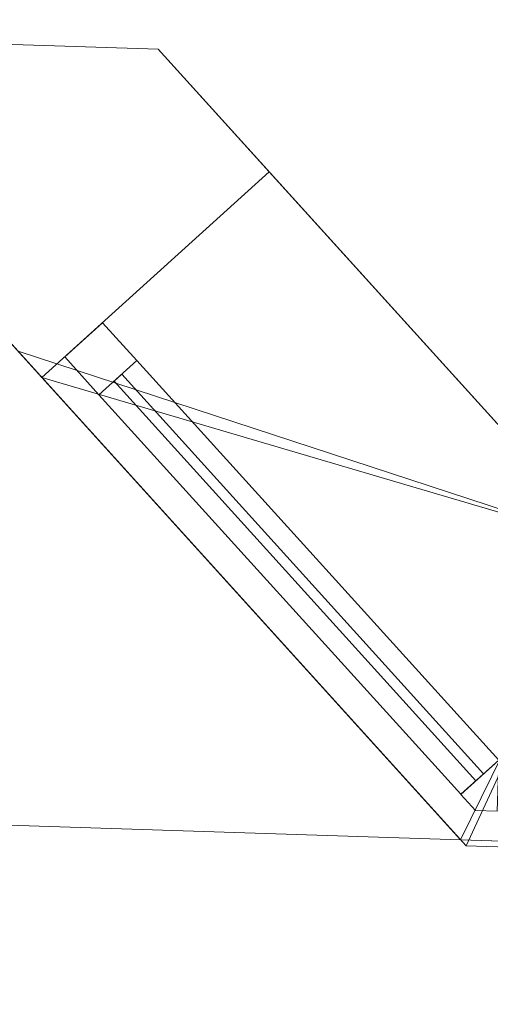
# Model space of a CAD drawing. Header units: millimetres. Extents: x -430348 to -225823, y -86243 to 5084.
# Tile 544 of 656: x -358959 to -358498, y -63005 to -62041. Entities that reach past the tile are written whole.
import ezdxf

# ---------------------------------------------------------------- set-up
doc = ezdxf.new("R2010")
doc.units = ezdxf.units.MM
for name, color, linetype, lineweight in [('A-GLAZ-CURT', 52, 'Continuous', 9), ('A-GLAZ-CWMG', 51, 'Continuous', 9), ('A-ROOF', 132, 'Continuous', 9), ('A-WALL', 113, 'Continuous', 9)]:
    doc.layers.add(name, color=color, linetype=linetype, lineweight=lineweight)

# ---------------------------------------------------------------- blocks, each defined once
blk = doc.blocks.new('System Panel - Glazed-561788-_3D_ Copy 1')
at = {"layer": 'A-GLAZ-CURT', "transparency": 33554471}
mesh = blk.add_polyface(dxfattribs=at)
corners = [(-263.89, 5), (-263.89, 5, 855), (263.89, 5, 855), (263.89, 5)]
mesh.append_faces([[corners[k] for k in face] for face in [(1, 2, 3, 0)]])
mesh = blk.add_polyface(dxfattribs=at)
corners = [(263.89, -5), (-263.89, -5), (-263.89, 5), (263.89, 5)]
mesh.append_faces([[corners[k] for k in face] for face in [(0, 1, 2, 3)]])
mesh = blk.add_polyface(dxfattribs=at)
corners = [(-263.89, -5, 855), (263.89, -5, 855), (263.89, 5, 855), (-263.89, 5, 855)]
mesh.append_faces([[corners[k] for k in face] for face in [(0, 1, 2, 3)]])
mesh = blk.add_polyface(dxfattribs=at)
corners = [(-263.89, -5), (-263.89, -5, 855), (-263.89, 5, 855), (-263.89, 5)]
mesh.append_faces([[corners[k] for k in face] for face in [(0, 1, 2, 3)]])
mesh = blk.add_polyface(dxfattribs=at)
corners = [(263.89, -5, 855), (263.89, -5), (263.89, 5), (263.89, 5, 855)]
mesh.append_faces([[corners[k] for k in face] for face in [(0, 1, 2, 3)]])
mesh = blk.add_polyface(dxfattribs=at)
corners = [(-263.89, -5), (263.89, -5), (263.89, -5, 855), (-263.89, -5, 855)]
mesh.append_faces([[corners[k] for k in face] for face in [(3, 0, 1, 2)]])
blk = doc.blocks.new('System Panel - Glazed-561807-_3D_ Copy 1')
at = {"layer": 'A-GLAZ-CURT', "transparency": 33554471}
mesh = blk.add_polyface(dxfattribs=at)
corners = [(-263.89, 5), (-263.89, 5, 975), (263.89, 5, 975), (263.89, 5)]
mesh.append_faces([[corners[k] for k in face] for face in [(1, 2, 3, 0)]])
mesh = blk.add_polyface(dxfattribs=at)
corners = [(263.89, -5), (-263.89, -5), (-263.89, 5), (263.89, 5)]
mesh.append_faces([[corners[k] for k in face] for face in [(0, 1, 2, 3)]])
mesh = blk.add_polyface(dxfattribs=at)
corners = [(-263.89, -5, 975), (263.89, -5, 975), (263.89, 5, 975), (-263.89, 5, 975)]
mesh.append_faces([[corners[k] for k in face] for face in [(0, 1, 2, 3)]])
mesh = blk.add_polyface(dxfattribs=at)
corners = [(-263.89, -5), (-263.89, -5, 975), (-263.89, 5, 975), (-263.89, 5)]
mesh.append_faces([[corners[k] for k in face] for face in [(3, 0, 1, 2)]])
mesh = blk.add_polyface(dxfattribs=at)
corners = [(263.89, -5, 975), (263.89, -5), (263.89, 5), (263.89, 5, 975)]
mesh.append_faces([[corners[k] for k in face] for face in [(3, 0, 1, 2)]])
mesh = blk.add_polyface(dxfattribs=at)
corners = [(-263.89, -5), (263.89, -5), (263.89, -5, 975), (-263.89, -5, 975)]
mesh.append_faces([[corners[k] for k in face] for face in [(3, 0, 1, 2)]])
blk = doc.blocks.new('System Panel - Glazed-561814-_3D_ Copy 1')
at = {"layer": 'A-GLAZ-CURT', "transparency": 33554471}
mesh = blk.add_polyface(dxfattribs=at)
corners = [(-263.89, 5), (-263.89, 5, 275), (263.89, 5, 275), (263.89, 5)]
mesh.append_faces([[corners[k] for k in face] for face in [(1, 2, 3, 0)]])
mesh = blk.add_polyface(dxfattribs=at)
corners = [(263.89, -5), (-263.89, -5), (-263.89, 5), (263.89, 5)]
mesh.append_faces([[corners[k] for k in face] for face in [(0, 1, 2, 3)]])
mesh = blk.add_polyface(dxfattribs=at)
corners = [(-263.89, -5, 275), (263.89, -5, 275), (263.89, 5, 275), (-263.89, 5, 275)]
mesh.append_faces([[corners[k] for k in face] for face in [(0, 1, 2, 3)]])
mesh = blk.add_polyface(dxfattribs=at)
corners = [(-263.89, -5), (-263.89, -5, 275), (-263.89, 5, 275), (-263.89, 5)]
mesh.append_faces([[corners[k] for k in face] for face in [(0, 1, 2, 3)]])
mesh = blk.add_polyface(dxfattribs=at)
corners = [(263.89, -5, 275), (263.89, -5), (263.89, 5), (263.89, 5, 275)]
mesh.append_faces([[corners[k] for k in face] for face in [(0, 1, 2, 3)]])
mesh = blk.add_polyface(dxfattribs=at)
corners = [(-263.89, -5), (263.89, -5), (263.89, -5, 275), (-263.89, -5, 275)]
mesh.append_faces([[corners[k] for k in face] for face in [(3, 0, 1, 2)]])
blk = doc.blocks.new('System Panel - Glazed-561820-_3D_ Copy 1')
at = {"layer": 'A-GLAZ-CURT', "transparency": 33554471}
mesh = blk.add_polyface(dxfattribs=at)
corners = [(-263.89, 5), (-263.89, 5, 375), (263.89, 5, 375), (263.89, 5)]
mesh.append_faces([[corners[k] for k in face] for face in [(1, 2, 3, 0)]])
mesh = blk.add_polyface(dxfattribs=at)
corners = [(263.89, -5), (-263.89, -5), (-263.89, 5), (263.89, 5)]
mesh.append_faces([[corners[k] for k in face] for face in [(0, 1, 2, 3)]])
mesh = blk.add_polyface(dxfattribs=at)
corners = [(-263.89, -5, 375), (263.89, -5, 375), (263.89, 5, 375), (-263.89, 5, 375)]
mesh.append_faces([[corners[k] for k in face] for face in [(0, 1, 2, 3)]])
mesh = blk.add_polyface(dxfattribs=at)
corners = [(-263.89, -5), (-263.89, -5, 375), (-263.89, 5, 375), (-263.89, 5)]
mesh.append_faces([[corners[k] for k in face] for face in [(0, 1, 2, 3)]])
mesh = blk.add_polyface(dxfattribs=at)
corners = [(263.89, -5, 375), (263.89, -5), (263.89, 5), (263.89, 5, 375)]
mesh.append_faces([[corners[k] for k in face] for face in [(0, 1, 2, 3)]])
mesh = blk.add_polyface(dxfattribs=at)
corners = [(-263.89, -5), (263.89, -5), (263.89, -5, 375), (-263.89, -5, 375)]
mesh.append_faces([[corners[k] for k in face] for face in [(3, 0, 1, 2)]])
blk = doc.blocks.new('Quad Corner Mullion - Quad Mullion 1-561844-_3D_ Copy 1')
at = {"layer": 'A-GLAZ-CWMG'}
mesh = blk.add_polyface(dxfattribs=at)
corners = [(25.36, 9.73), (10.61, 25), (-10.61, 25), (-10.61, -25)]
mesh.append_faces([[corners[k] for k in face] for face in [(3, 0, 1, 2)]])
mesh = blk.add_polyface(dxfattribs=at)
corners = [(-10.61, 25), (10.61, 25), (10.61, 25, -350), (-10.61, 25, -350)]
mesh.append_faces([[corners[k] for k in face] for face in [(0, 1, 2, 3)]])
mesh = blk.add_polyface(dxfattribs=at)
corners = [(-10.61, -25), (-10.61, 25), (-10.61, 25, -350), (-10.61, -25, -350)]
mesh.append_faces([[corners[k] for k in face] for face in [(3, 0, 1, 2)]])
mesh = blk.add_polyface(dxfattribs=at)
corners = [(10.61, 25), (25.36, 9.73), (25.36, 9.73, -350), (10.61, 25, -350)]
mesh.append_faces([[corners[k] for k in face] for face in [(0, 1, 2, 3)]])
mesh = blk.add_polyface(dxfattribs=at)
corners = [(25.36, 9.73), (-10.61, -25), (-10.61, -25, -350), (25.36, 9.73, -350)]
mesh.append_faces([[corners[k] for k in face] for face in [(3, 0, 1, 2)]])
blk = doc.blocks.new('Quad Corner Mullion - Quad Mullion 1-561845-_3D_ Copy 1')
at = {"layer": 'A-GLAZ-CWMG'}
mesh = blk.add_polyface(dxfattribs=at)
corners = [(25.36, 9.73, -930), (-10.61, -25, -930), (-10.61, 25, -930), (10.61, 25, -930)]
mesh.append_faces([[corners[k] for k in face] for face in [(3, 0, 1, 2)]])
mesh = blk.add_polyface(dxfattribs=at)
corners = [(-10.61, 25), (10.61, 25), (10.61, 25, -930), (-10.61, 25, -930)]
mesh.append_faces([[corners[k] for k in face] for face in [(3, 0, 1, 2)]])
mesh = blk.add_polyface(dxfattribs=at)
corners = [(-10.61, -25), (-10.61, 25), (-10.61, 25, -930), (-10.61, -25, -930)]
mesh.append_faces([[corners[k] for k in face] for face in [(0, 1, 2, 3)]])
mesh = blk.add_polyface(dxfattribs=at)
corners = [(10.61, 25), (25.36, 9.73), (25.36, 9.73, -930), (10.61, 25, -930)]
mesh.append_faces([[corners[k] for k in face] for face in [(3, 0, 1, 2)]])
mesh = blk.add_polyface(dxfattribs=at)
corners = [(25.36, 9.73), (-10.61, -25), (-10.61, -25, -930), (25.36, 9.73, -930)]
mesh.append_faces([[corners[k] for k in face] for face in [(0, 1, 2, 3)]])
blk = doc.blocks.new('Quad Corner Mullion - Quad Mullion 1-561846-_3D_ Copy 1')
at = {"layer": 'A-GLAZ-CWMG'}
mesh = blk.add_polyface(dxfattribs=at)
corners = [(25.36, 9.73), (10.61, 25), (-10.61, 25), (-10.61, -25)]
mesh.append_faces([[corners[k] for k in face] for face in [(3, 0, 1, 2)]])
mesh = blk.add_polyface(dxfattribs=at)
corners = [(-10.61, 25), (10.61, 25), (10.61, 25, -450), (-10.61, 25, -450)]
mesh.append_faces([[corners[k] for k in face] for face in [(3, 0, 1, 2)]])
mesh = blk.add_polyface(dxfattribs=at)
corners = [(-10.61, -25), (-10.61, 25), (-10.61, 25, -450), (-10.61, -25, -450)]
mesh.append_faces([[corners[k] for k in face] for face in [(3, 0, 1, 2)]])
mesh = blk.add_polyface(dxfattribs=at)
corners = [(10.61, 25), (25.36, 9.73), (25.36, 9.73, -450), (10.61, 25, -450)]
mesh.append_faces([[corners[k] for k in face] for face in [(3, 0, 1, 2)]])
mesh = blk.add_polyface(dxfattribs=at)
corners = [(25.36, 9.73), (-10.61, -25), (-10.61, -25, -450), (25.36, 9.73, -450)]
mesh.append_faces([[corners[k] for k in face] for face in [(3, 0, 1, 2)]])
blk = doc.blocks.new('Quad Corner Mullion - Quad Mullion 1-561847-_3D_ Copy 1')
at = {"layer": 'A-GLAZ-CWMG'}
mesh = blk.add_polyface(dxfattribs=at)
corners = [(25.36, 9.73, -1050), (-10.61, -25, -1050), (-10.61, 25, -1050), (10.61, 25, -1050)]
mesh.append_faces([[corners[k] for k in face] for face in [(3, 0, 1, 2)]])
mesh = blk.add_polyface(dxfattribs=at)
corners = [(-10.61, 25), (10.61, 25), (10.61, 25, -1050), (-10.61, 25, -1050)]
mesh.append_faces([[corners[k] for k in face] for face in [(3, 0, 1, 2)]])
mesh = blk.add_polyface(dxfattribs=at)
corners = [(-10.61, -25), (-10.61, 25), (-10.61, 25, -1050), (-10.61, -25, -1050)]
mesh.append_faces([[corners[k] for k in face] for face in [(3, 0, 1, 2)]])
mesh = blk.add_polyface(dxfattribs=at)
corners = [(10.61, 25), (25.36, 9.73), (25.36, 9.73, -1050), (10.61, 25, -1050)]
mesh.append_faces([[corners[k] for k in face] for face in [(3, 0, 1, 2)]])
mesh = blk.add_polyface(dxfattribs=at)
corners = [(25.36, 9.73), (-10.61, -25), (-10.61, -25, -1050), (25.36, 9.73, -1050)]
mesh.append_faces([[corners[k] for k in face] for face in [(3, 0, 1, 2)]])
blk = doc.blocks.new('Rectangular Mullion - 50mm x 50mm-263558-_3D_ Copy 1')
at = {"layer": 'A-GLAZ-CWMG'}
mesh = blk.add_polyface(dxfattribs=at)
corners = [(0, 25), (-50, 25), (-50, -25), (0, -25)]
mesh.append_faces([[corners[k] for k in face] for face in [(2, 3, 0, 1)]])
mesh = blk.add_polyface(dxfattribs=at)
corners = [(-50, 25), (0, 25), (0, 25, -350), (-50, 25, -350)]
mesh.append_faces([[corners[k] for k in face] for face in [(3, 0, 1, 2)]])
mesh = blk.add_polyface(dxfattribs=at)
corners = [(-50, -25), (-50, 25), (-50, 25, -350), (-50, -25, -350)]
mesh.append_faces([[corners[k] for k in face] for face in [(3, 0, 1, 2)]])
mesh = blk.add_polyface(dxfattribs=at)
corners = [(0, 25), (0, -25), (0, -25, -350), (0, 25, -350)]
mesh.append_faces([[corners[k] for k in face] for face in [(3, 0, 1, 2)]])
mesh = blk.add_polyface(dxfattribs=at)
corners = [(0, -25), (-50, -25), (-50, -25, -350), (0, -25, -350)]
mesh.append_faces([[corners[k] for k in face] for face in [(3, 0, 1, 2)]])
blk = doc.blocks.new('Rectangular Mullion - 50mm x 50mm-561785-_3D_ Copy 1')
at = {"layer": 'A-GLAZ-CWMG'}
mesh = blk.add_polyface(dxfattribs=at)
corners = [(0, 25), (-50, 25), (-50, -25), (0, -25)]
mesh.append_faces([[corners[k] for k in face] for face in [(2, 3, 0, 1)]])
mesh = blk.add_polyface(dxfattribs=at)
corners = [(0, 25, -527.78), (0, -25, -527.78), (-50, -25, -527.78), (-50, 25, -527.78)]
mesh.append_faces([[corners[k] for k in face] for face in [(0, 1, 2, 3)]])
mesh = blk.add_polyface(dxfattribs=at)
corners = [(-50, 25), (0, 25), (0, 25, -527.78), (-50, 25, -527.78)]
mesh.append_faces([[corners[k] for k in face] for face in [(3, 0, 1, 2)]])
mesh = blk.add_polyface(dxfattribs=at)
corners = [(-50, -25), (-50, 25), (-50, 25, -527.78), (-50, -25, -527.78)]
mesh.append_faces([[corners[k] for k in face] for face in [(3, 0, 1, 2)]])
mesh = blk.add_polyface(dxfattribs=at)
corners = [(0, 25), (0, -25), (0, -25, -527.78), (0, 25, -527.78)]
mesh.append_faces([[corners[k] for k in face] for face in [(3, 0, 1, 2)]])
mesh = blk.add_polyface(dxfattribs=at)
corners = [(0, -25), (-50, -25), (-50, -25, -527.78), (0, -25, -527.78)]
mesh.append_faces([[corners[k] for k in face] for face in [(3, 0, 1, 2)]])
blk = doc.blocks.new('Rectangular Mullion - 50mm x 50mm-561786-_3D_ Copy 1')
at = {"layer": 'A-GLAZ-CWMG'}
mesh = blk.add_polyface(dxfattribs=at)
corners = [(0, 25), (-50, 25), (-50, -25), (0, -25)]
mesh.append_faces([[corners[k] for k in face] for face in [(3, 0, 1, 2)]])
mesh = blk.add_polyface(dxfattribs=at)
corners = [(0, 25, -527.78), (0, -25, -527.78), (-50, -25, -527.78), (-50, 25, -527.78)]
mesh.append_faces([[corners[k] for k in face] for face in [(3, 0, 1, 2)]])
mesh = blk.add_polyface(dxfattribs=at)
corners = [(-50, 25), (0, 25), (0, 25, -527.78), (-50, 25, -527.78)]
mesh.append_faces([[corners[k] for k in face] for face in [(3, 0, 1, 2)]])
mesh = blk.add_polyface(dxfattribs=at)
corners = [(-50, -25), (-50, 25), (-50, 25, -527.78), (-50, -25, -527.78)]
mesh.append_faces([[corners[k] for k in face] for face in [(0, 1, 2, 3)]])
mesh = blk.add_polyface(dxfattribs=at)
corners = [(0, 25), (0, -25), (0, -25, -527.78), (0, 25, -527.78)]
mesh.append_faces([[corners[k] for k in face] for face in [(0, 1, 2, 3)]])
mesh = blk.add_polyface(dxfattribs=at)
corners = [(0, -25), (-50, -25), (-50, -25, -527.78), (0, -25, -527.78)]
mesh.append_faces([[corners[k] for k in face] for face in [(3, 0, 1, 2)]])
blk = doc.blocks.new('Rectangular Mullion - 50mm x 50mm-561787-_3D_ Copy 1')
at = {"layer": 'A-GLAZ-CWMG'}
mesh = blk.add_polyface(dxfattribs=at)
corners = [(25, 25), (-25, 25), (-25, -25), (25, -25)]
mesh.append_faces([[corners[k] for k in face] for face in [(2, 3, 0, 1)]])
mesh = blk.add_polyface(dxfattribs=at)
corners = [(25, 25, -527.78), (25, -25, -527.78), (-25, -25, -527.78), (-25, 25, -527.78)]
mesh.append_faces([[corners[k] for k in face] for face in [(0, 1, 2, 3)]])
mesh = blk.add_polyface(dxfattribs=at)
corners = [(-25, 25), (25, 25), (25, 25, -527.78), (-25, 25, -527.78)]
mesh.append_faces([[corners[k] for k in face] for face in [(3, 0, 1, 2)]])
mesh = blk.add_polyface(dxfattribs=at)
corners = [(-25, -25), (-25, 25), (-25, 25, -527.78), (-25, -25, -527.78)]
mesh.append_faces([[corners[k] for k in face] for face in [(3, 0, 1, 2)]])
mesh = blk.add_polyface(dxfattribs=at)
corners = [(25, 25), (25, -25), (25, -25, -527.78), (25, 25, -527.78)]
mesh.append_faces([[corners[k] for k in face] for face in [(3, 0, 1, 2)]])
mesh = blk.add_polyface(dxfattribs=at)
corners = [(25, -25), (-25, -25), (-25, -25, -527.78), (25, -25, -527.78)]
mesh.append_faces([[corners[k] for k in face] for face in [(3, 0, 1, 2)]])
blk = doc.blocks.new('Rectangular Mullion - 50mm x 50mm-561853-_3D_ Copy 1')
at = {"layer": 'A-GLAZ-CWMG'}
mesh = blk.add_polyface(dxfattribs=at)
corners = [(0, 25, -930), (0, -25, -930), (-50, -25, -930), (-50, 25, -930)]
mesh.append_faces([[corners[k] for k in face] for face in [(3, 0, 1, 2)]])
mesh = blk.add_polyface(dxfattribs=at)
corners = [(-50, 25), (0, 25), (0, 25, -930), (-50, 25, -930)]
mesh.append_faces([[corners[k] for k in face] for face in [(0, 1, 2, 3)]])
mesh = blk.add_polyface(dxfattribs=at)
corners = [(-50, -25), (-50, 25), (-50, 25, -930), (-50, -25, -930)]
mesh.append_faces([[corners[k] for k in face] for face in [(0, 1, 2, 3)]])
mesh = blk.add_polyface(dxfattribs=at)
corners = [(0, 25), (0, -25), (0, -25, -930), (0, 25, -930)]
mesh.append_faces([[corners[k] for k in face] for face in [(0, 1, 2, 3)]])
mesh = blk.add_polyface(dxfattribs=at)
corners = [(0, -25), (-50, -25), (-50, -25, -930), (0, -25, -930)]
mesh.append_faces([[corners[k] for k in face] for face in [(0, 1, 2, 3)]])
blk = doc.blocks.new('Rectangular Mullion - 50mm x 50mm-317993-_3D_ Copy 1')
at = {"layer": 'A-GLAZ-CWMG'}
mesh = blk.add_polyface(dxfattribs=at)
corners = [(0, 25), (-50, 25), (-50, -25), (0, -25)]
mesh.append_faces([[corners[k] for k in face] for face in [(2, 3, 0, 1)]])
mesh = blk.add_polyface(dxfattribs=at)
corners = [(-50, 25), (0, 25), (0, 25, -450), (-50, 25, -450)]
mesh.append_faces([[corners[k] for k in face] for face in [(3, 0, 1, 2)]])
mesh = blk.add_polyface(dxfattribs=at)
corners = [(-50, -25), (-50, 25), (-50, 25, -450), (-50, -25, -450)]
mesh.append_faces([[corners[k] for k in face] for face in [(3, 0, 1, 2)]])
mesh = blk.add_polyface(dxfattribs=at)
corners = [(0, 25), (0, -25), (0, -25, -450), (0, 25, -450)]
mesh.append_faces([[corners[k] for k in face] for face in [(3, 0, 1, 2)]])
mesh = blk.add_polyface(dxfattribs=at)
corners = [(0, -25), (-50, -25), (-50, -25, -450), (0, -25, -450)]
mesh.append_faces([[corners[k] for k in face] for face in [(3, 0, 1, 2)]])
blk = doc.blocks.new('Rectangular Mullion - 50mm x 50mm-473914-_3D_ Copy 1')
at = {"layer": 'A-GLAZ-CWMG'}
mesh = blk.add_polyface(dxfattribs=at)
corners = [(0, 25, -1050), (0, -25, -1050), (-50, -25, -1050), (-50, 25, -1050)]
mesh.append_faces([[corners[k] for k in face] for face in [(0, 1, 2, 3)]])
mesh = blk.add_polyface(dxfattribs=at)
corners = [(-50, 25), (0, 25), (0, 25, -1050), (-50, 25, -1050)]
mesh.append_faces([[corners[k] for k in face] for face in [(0, 1, 2, 3)]])
mesh = blk.add_polyface(dxfattribs=at)
corners = [(-50, -25), (-50, 25), (-50, 25, -1050), (-50, -25, -1050)]
mesh.append_faces([[corners[k] for k in face] for face in [(3, 0, 1, 2)]])
mesh = blk.add_polyface(dxfattribs=at)
corners = [(0, 25), (0, -25), (0, -25, -1050), (0, 25, -1050)]
mesh.append_faces([[corners[k] for k in face] for face in [(3, 0, 1, 2)]])
mesh = blk.add_polyface(dxfattribs=at)
corners = [(0, -25), (-50, -25), (-50, -25, -1050), (0, -25, -1050)]
mesh.append_faces([[corners[k] for k in face] for face in [(0, 1, 2, 3)]])

msp = doc.modelspace()

# ---------------------------------------------------------------- block references
at = {"layer": 'A-GLAZ-CURT', "transparency": 33554471, "rotation": 312.1517832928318}
for name, p in [('System Panel - Glazed-561788-_3D_ Copy 1', (-358685.72, -62587.34, 62920.89)), ('System Panel - Glazed-561807-_3D_ Copy 1', (-358685.72, -62587.34, 60420.89)), ('System Panel - Glazed-561814-_3D_ Copy 1', (-358685.72, -62587.34, 63825.89)), ('System Panel - Glazed-561820-_3D_ Copy 1', (-358685.72, -62587.34, 61445.89))]:
    msp.add_blockref(name, p, dxfattribs=at)
at = {"layer": 'A-GLAZ-CWMG'}
for name, p, rotation in [('Rectangular Mullion - 50mm x 50mm-263558-_3D_ Copy 1', (-358896.37, -62354.64, 64150.89), 132.1517832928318), ('Rectangular Mullion - 50mm x 50mm-561853-_3D_ Copy 1', (-358896.37, -62354.64, 63800.89), 132.1517832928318), ('Rectangular Mullion - 50mm x 50mm-317993-_3D_ Copy 1', (-358896.37, -62354.64, 61870.89), 132.1517832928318), ('Rectangular Mullion - 50mm x 50mm-473914-_3D_ Copy 1', (-358896.37, -62354.64, 61420.89), 132.1517832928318), ('Quad Corner Mullion - Quad Mullion 1-561844-_3D_ Copy 1', (-358501.5, -62790.85, 64150.89), 178.1517832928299), ('Quad Corner Mullion - Quad Mullion 1-561845-_3D_ Copy 1', (-358501.5, -62790.85, 63800.89), 178.1517832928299), ('Quad Corner Mullion - Quad Mullion 1-561846-_3D_ Copy 1', (-358501.5, -62790.85, 61870.89), 178.1517832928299), ('Quad Corner Mullion - Quad Mullion 1-561847-_3D_ Copy 1', (-358501.5, -62790.85, 61420.89), 178.1517832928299)]:
    msp.add_blockref(name, p, dxfattribs=dict(at, rotation=rotation))
at = {"layer": 'A-GLAZ-CWMG', "extrusion": (0.671097, -0.74137, 0), "rotation": 90}
for name, p in [('Rectangular Mullion - 50mm x 50mm-561785-_3D_ Copy 1', (-307920.87, 64150.89, -194048.64)), ('Rectangular Mullion - 50mm x 50mm-561787-_3D_ Copy 1', (-307920.87, 63800.89, -194048.64)), ('Rectangular Mullion - 50mm x 50mm-561785-_3D_ Copy 1', (-307920.87, 61870.89, -194048.64)), ('Rectangular Mullion - 50mm x 50mm-561787-_3D_ Copy 1', (-307920.87, 61420.89, -194048.64))]:
    msp.add_blockref(name, p, dxfattribs=at)
at = {"layer": 'A-GLAZ-CWMG', "extrusion": (-0.671097, 0.74137, 0), "rotation": 270}
for p in [(307920.87, 62870.89, 194576.42), (307920.87, 60370.89, 194576.42)]:
    msp.add_blockref('Rectangular Mullion - 50mm x 50mm-561786-_3D_ Copy 1', p, dxfattribs=at)

# ---------------------------------------------------------------- meshes
at = {"layer": 'A-ROOF'}
mesh = msp.add_polyface(dxfattribs=at)
corners = [(-378209.99, -62209.02, 64150.89), (-374561.59, -58788.71, 66720.09), (-372358.16, -58859.81, 66720.09), (-372379.31, -59515.32, 66243.59), (-371458.83, -59515.32, 66265.15), (-371438.64, -58889.48, 66720.09), (-360001.21, -59258.55, 66720.09), (-360001.21, -59911.89, 66245.66), (-359143.46, -59956.84, 66233.12), (-359108.38, -59287.36, 66720.09), (-356953.13, -59356.91, 66720.09), (-353532.82, -63005.32, 64150.89)]
mesh.append_faces([[corners[k] for k in face] for face in [(3, 0, 1, 2)]], dxfattribs={"vtx0": -1})
mesh.append_faces([[corners[k] for k in face] for face in [(0, 3, 4, 7)]], dxfattribs={"vtx0": -1, "vtx2": -1, "vtx3": -1})
mesh.append_faces([[corners[k] for k in face] for face in [(10, 11, 8, 9)]], dxfattribs={"vtx1": -1})
mesh.append_faces([[corners[k] for k in face] for face in [(7, 8, 11, 0)]], dxfattribs={"vtx1": -1, "vtx3": -1})
mesh.append_faces([[corners[k] for k in face] for face in [(4, 5, 6, 7)]], dxfattribs={"vtx3": -1})
mesh = msp.add_polyface(dxfattribs=at)
corners = [(-374561.59, -58788.71, 66843.7), (-378209.99, -62209.02, 64274.5), (-353532.82, -63005.32, 64274.5), (-356953.13, -59356.91, 66843.7), (-359108.38, -59287.36, 66843.7), (-359143.46, -59956.84, 66356.72), (-360001.21, -59911.89, 66369.27), (-360001.21, -59258.55, 66843.7), (-371438.64, -58889.48, 66843.7), (-371458.83, -59515.32, 66388.76), (-372379.31, -59515.32, 66367.19), (-372358.16, -58859.81, 66843.7)]
mesh.append_faces([[corners[k] for k in face] for face in [(5, 2, 3, 4)]], dxfattribs={"vtx0": -1})
mesh.append_faces([[corners[k] for k in face] for face in [(2, 5, 6, 1)]], dxfattribs={"vtx0": -1, "vtx2": -1})
mesh.append_faces([[corners[k] for k in face] for face in [(0, 1, 10, 11)]], dxfattribs={"vtx1": -1})
mesh.append_faces([[corners[k] for k in face] for face in [(9, 10, 1, 6)]], dxfattribs={"vtx1": -1, "vtx2": -1, "vtx3": -1})
mesh.append_faces([[corners[k] for k in face] for face in [(7, 8, 9, 6)]], dxfattribs={"vtx2": -1})
mesh = msp.add_polyface(dxfattribs=at)
corners = [(-353532.82, -63005.32, 64274.5), (-378209.99, -62209.02, 64274.5), (-378209.99, -62209.02, 64150.89), (-353532.82, -63005.32, 64150.89)]
mesh.append_faces([[corners[k] for k in face] for face in [(1, 2, 3, 0)]])
at = {"layer": 'A-WALL'}
mesh = msp.add_polyface(dxfattribs=at)
corners = [(-359240.32, -62056.63, 57947.5), (-358960.44, -62365.82, 57947.5), (-358521.94, -62850.22, 57947.5), (-358521.94, -62850.22, 60370.89), (-358937.15, -62391.55, 60370.89), (-358937.15, -62391.55, 61870.89), (-358521.94, -62850.22, 61870.89), (-358521.94, -62850.22, 62870.89), (-358937.15, -62391.55, 62870.89), (-358937.15, -62391.55, 64150.89), (-358527.45, -62844.15, 64150.89), (-358960.44, -62365.82, 64488.09), (-359240.32, -62056.63, 64706.05)]
mesh.append_faces([[corners[k] for k in face] for face in [(11, 9, 10), (8, 5, 6, 7)]], dxfattribs={"vtx0": -1})
mesh.append_faces([[corners[k] for k in face] for face in [(9, 11, 12, 8)]], dxfattribs={"vtx0": -1, "vtx2": -1})
mesh.append_faces([[corners[k] for k in face] for face in [(12, 0, 5, 8)]], dxfattribs={"vtx1": -1, "vtx2": -1, "vtx3": -1})
mesh.append_faces([[corners[k] for k in face] for face in [(0, 1, 4, 5)]], dxfattribs={"vtx1": -1, "vtx3": -1})
mesh.append_faces([[corners[k] for k in face] for face in [(2, 3, 4, 1)]], dxfattribs={"vtx2": -1})
mesh = msp.add_polyface(dxfattribs=at)
corners = [(-358521.94, -62850.22, 57947.5), (-358960.44, -62365.82, 57947.5), (-359240.32, -62056.63, 57947.5), (-358823.48, -62070.08, 57947.5), (-358384.99, -62554.49, 57947.5), (-358105.11, -62863.68, 57947.5)]
mesh.append_faces([[corners[k] for k in face] for face in [(0, 1, 4, 5)]], dxfattribs={"vtx1": -1})
mesh.append_faces([[corners[k] for k in face] for face in [(1, 2, 3, 4)]], dxfattribs={"vtx3": -1})
mesh = msp.add_polyface(dxfattribs=at)
corners = [(-359240.32, -62056.63, 57947.5), (-359240.32, -62056.63, 64706.05), (-358823.48, -62070.08, 64706.05), (-358823.48, -62070.08, 57947.5)]
mesh.append_faces([[corners[k] for k in face] for face in [(1, 2, 3, 0)]])
mesh = msp.add_polyface(dxfattribs=at)
corners = [(-359240.32, -62056.63, 64706.05), (-358960.44, -62365.82, 64488.09), (-358527.45, -62844.15, 64150.89), (-358110.61, -62857.6, 64150.89), (-358384.99, -62554.49, 64364.57), (-358823.48, -62070.08, 64706.05)]
mesh.append_faces([[corners[k] for k in face] for face in [(5, 0, 1, 4), (2, 3, 4, 1)]], dxfattribs={"vtx2": -1})
mesh = msp.add_polyface(dxfattribs=at)
corners = [(-358105.11, -62863.68, 57947.5), (-358384.99, -62554.49, 57947.5), (-358823.48, -62070.08, 57947.5), (-358823.48, -62070.08, 64706.05), (-358384.99, -62554.49, 64364.57), (-358110.61, -62857.6, 64150.89), (-358384.99, -62554.49, 64150.89), (-358714.73, -62190.22, 64150.89), (-358714.73, -62190.22, 62870.89), (-358384.99, -62554.49, 62870.89), (-358105.11, -62863.68, 62870.89), (-358105.11, -62863.68, 61870.89), (-358384.99, -62554.49, 61870.89), (-358714.73, -62190.22, 61870.89), (-358714.73, -62190.22, 60370.89), (-358384.99, -62554.49, 60370.89), (-358105.11, -62863.68, 60370.89)]
mesh.append_faces([[corners[k] for k in face] for face in [(13, 8, 9, 12)]], dxfattribs={"vtx0": -1, "vtx2": -1})
mesh.append_faces([[corners[k] for k in face] for face in [(3, 7, 8, 13)]], dxfattribs={"vtx0": -1, "vtx2": -1, "vtx3": -1})
mesh.append_faces([[corners[k] for k in face] for face in [(6, 7, 4, 5)]], dxfattribs={"vtx1": -1})
mesh.append_faces([[corners[k] for k in face] for face in [(3, 4, 7)]], dxfattribs={"vtx1": -1, "vtx2": -1})
mesh.append_faces([[corners[k] for k in face] for face in [(13, 14, 2, 3), (14, 15, 1, 2)]], dxfattribs={"vtx1": -1, "vtx3": -1})
mesh.append_faces([[corners[k] for k in face] for face in [(16, 0, 1, 15)]], dxfattribs={"vtx2": -1})
mesh.append_faces([[corners[k] for k in face] for face in [(9, 10, 11, 12)]], dxfattribs={"vtx3": -1})
mesh = msp.add_polyface(dxfattribs=at)
corners = [(-358714.73, -62190.22, 64150.89), (-358937.15, -62391.55, 64150.89), (-358937.15, -62391.55, 62870.89), (-358714.73, -62190.22, 62870.89)]
mesh.append_faces([[corners[k] for k in face] for face in [(2, 3, 0, 1)]])
mesh = msp.add_polyface(dxfattribs=at)
corners = [(-358937.15, -62391.55, 64150.89), (-358714.73, -62190.22, 64150.89), (-358384.99, -62554.49, 64150.89), (-358110.61, -62857.6, 64150.89), (-358527.45, -62844.15, 64150.89)]
mesh.append_faces([[corners[k] for k in face] for face in [(2, 4, 0, 1)]], dxfattribs={"vtx0": -1})
mesh.append_faces([[corners[k] for k in face] for face in [(3, 4, 2)]], dxfattribs={"vtx1": -1})
mesh = msp.add_polyface(dxfattribs=at)
corners = [(-358714.73, -62190.22, 62870.89), (-358937.15, -62391.55, 62870.89), (-358521.94, -62850.22, 62870.89), (-358105.11, -62863.68, 62870.89), (-358384.99, -62554.49, 62870.89)]
mesh.append_faces([[corners[k] for k in face] for face in [(4, 1, 2, 3)]], dxfattribs={"vtx0": -1})
mesh.append_faces([[corners[k] for k in face] for face in [(0, 1, 4)]], dxfattribs={"vtx1": -1})
mesh = msp.add_polyface(dxfattribs=at)
corners = [(-358937.15, -62391.55, 60370.89), (-358714.73, -62190.22, 60370.89), (-358714.73, -62190.22, 61870.89), (-358937.15, -62391.55, 61870.89)]
mesh.append_faces([[corners[k] for k in face] for face in [(0, 1, 2, 3)]])
mesh = msp.add_polyface(dxfattribs=at)
corners = [(-358937.15, -62391.55, 61870.89), (-358714.73, -62190.22, 61870.89), (-358384.99, -62554.49, 61870.89), (-358105.11, -62863.68, 61870.89), (-358521.94, -62850.22, 61870.89)]
mesh.append_faces([[corners[k] for k in face] for face in [(2, 4, 0, 1)]], dxfattribs={"vtx0": -1})
mesh.append_faces([[corners[k] for k in face] for face in [(3, 4, 2)]], dxfattribs={"vtx1": -1})
mesh = msp.add_polyface(dxfattribs=at)
corners = [(-358714.73, -62190.22, 60370.89), (-358937.15, -62391.55, 60370.89), (-358521.94, -62850.22, 60370.89), (-358105.11, -62863.68, 60370.89), (-358384.99, -62554.49, 60370.89)]
mesh.append_faces([[corners[k] for k in face] for face in [(4, 1, 2, 3)]], dxfattribs={"vtx0": -1})
mesh.append_faces([[corners[k] for k in face] for face in [(0, 1, 4)]], dxfattribs={"vtx1": -1})
mesh = msp.add_polyface(dxfattribs=at)
corners = [(-358521.94, -62850.22, 57947.5), (-358105.11, -62863.68, 57947.5), (-358105.11, -62863.68, 60370.89), (-358521.94, -62850.22, 60370.89), (-358521.94, -62850.22, 62870.89), (-358521.94, -62850.22, 61870.89), (-358105.11, -62863.68, 61870.89), (-358105.11, -62863.68, 62870.89)]
mesh.append_faces([[corners[k] for k in face] for face in [(2, 3, 0, 1), (7, 4, 5, 6)]])

doc.saveas('drawing.dxf')
